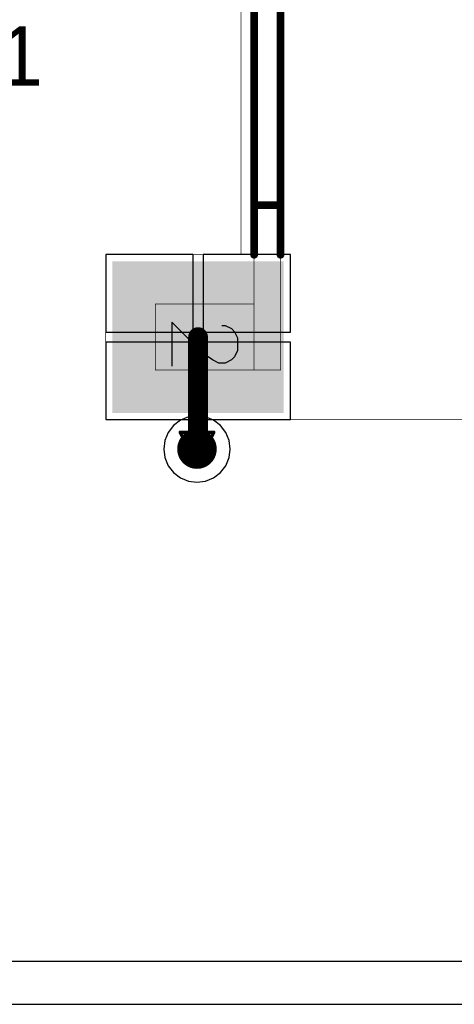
# Model space of a CAD drawing. Header units: millimetres. Extents: x 138 to 555, y 26 to 334.
# Tile 641 of 656: x 269.77 to 276.35, y 293.89 to 308.82. Entities that reach past the tile are written whole.
import ezdxf

# ---------------------------------------------------------------- set-up
doc = ezdxf.new("R2010")
doc.units = ezdxf.units.MM
for name, color, linetype in [('BottomLayer', 5, 'Continuous'), ('DrillDrawing', 1, 'Continuous'), ('Mechanical20', 56, 'Continuous'), ('Mechanical27', 56, 'Continuous'), ('MidLayer1', 16, 'Continuous'), ('MidLayer2', 76, 'Continuous'), ('MidLayer3', 90, 'Continuous'), ('MidLayer4', 156, 'Continuous'), ('MultiLayer', 9, 'Continuous'), ('TopLayer', 1, 'Continuous'), ('TopOverlay', 2, 'Continuous'), ('TopPaste', 8, 'Continuous'), ('TopSolder', 216, 'Continuous'), ('ViaHoleLayer', 16, 'Continuous')]:
    doc.layers.add(name, color=color, linetype=linetype)

# ---------------------------------------------------------------- blocks, each defined once
blk = doc.blocks.new('CON_SMD_RCA_SOCKET_CUI_RCJ_013_SMT_515')
at = {"layer": 'Mechanical20', "const_width": 0.00999998}
for points in [[(7.25000074, -7.74999974), (7.25000074, -1.44999964)], [(4.75000066, -5.69999876), (-0.3999992, -5.69999876)], [(4.75000066, -7.74999974), (4.75000066, -5.69999876)], [(7.25000074, -7.74999974), (4.75000066, -7.74999974)]]:
    blk.add_lwpolyline(points, dxfattribs=at)
at = {"layer": 'Mechanical20', "const_width": 0.00499872}
for points in [[(4.7475013, -5.69999876, 1), (4.752500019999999, -5.69999876, 1)], [(4.7475013, -5.69999876, 1), (4.752500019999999, -5.69999876, 1)], [(4.7475013, -7.74999974, 1), (4.752500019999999, -7.74999974, 1)], [(4.7475013, -7.74999974, 1), (4.752500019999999, -7.74999974, 1)], [(7.247501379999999, -7.74999974, 1), (7.2525001, -7.74999974, 1)], [(7.247501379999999, -7.74999974, 1), (7.2525001, -7.74999974, 1)]]:
    blk.add_lwpolyline(points, format="xyb", close=True, dxfattribs=at)
at = {"layer": 'Mechanical27'}
for p, q in [((5.870216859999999, -5.84543154), (5.91782662, -5.79782178)), ((5.91782662, -5.79782178), (6.0130436, -5.750212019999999)), ((6.0130436, -5.750212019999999), (6.203480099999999, -5.750212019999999)), ((6.203480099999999, -5.750212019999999), (6.298697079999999, -5.79782178)), ((6.298697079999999, -5.79782178), (6.34630684, -5.84543154)), ((5.82260964, -5.94064852), (5.870216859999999, -5.84543154)), ((5.82260964, -5.988258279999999), (5.82260964, -5.94064852)), ((6.34630684, -5.84543154), (6.393914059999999, -5.94064852)), ((6.393914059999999, -5.94064852), (6.393914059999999, -6.0358655)), ((6.393914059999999, -6.0358655), (6.34630684, -6.13108502)), ((6.34630684, -6.13108502), (6.25108986, -6.273909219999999)), ((6.25108986, -6.273909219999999), (5.774999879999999, -6.7499992)), ((5.774999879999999, -6.7499992), (6.44152382, -6.7499992))]:
    blk.add_line(p, q, dxfattribs=at)
at = {"layer": 'Mechanical27', "const_width": 0.00999998}
for points in [[(6.4999997, -5.09999996), (0.1999996, -5.09999996)], [(3.99999962, -5.500001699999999), (3.99999962, -5.09999996)], [(6.4999997, -5.500001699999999), (6.4999997, -5.09999996)], [(6.4999997, -5.500001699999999), (-0.1999996, -5.500001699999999)], [(5.49999916, -7.00000124), (5.49999916, -5.500001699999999)], [(6.4999997, -7.00000124), (6.4999997, -5.500001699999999)], [(6.4999997, -7.00000124), (5.49999916, -7.00000124)]]:
    blk.add_lwpolyline(points, dxfattribs=at)
at = {"layer": 'Mechanical27', "const_width": 0.00499872}
for points in [[(3.99750026, -5.09999996, 1), (4.002498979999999, -5.09999996, 1)], [(6.497500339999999, -5.09999996, 1), (6.50249906, -5.09999996, 1)], [(6.497500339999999, -5.09999996, 1), (6.50249906, -5.09999996, 1)], [(3.99750026, -5.500001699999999, 1), (4.002498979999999, -5.500001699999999, 1)], [(5.4974998, -5.500001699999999, 1), (5.50249852, -5.500001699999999, 1)], [(6.497500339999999, -5.500001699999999, 1), (6.50249906, -5.500001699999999, 1)], [(6.497500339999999, -5.500001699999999, 1), (6.50249906, -5.500001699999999, 1)], [(6.497500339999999, -5.500001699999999, 1), (6.50249906, -5.500001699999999, 1)], [(5.4974998, -7.00000124, 1), (5.50249852, -7.00000124, 1)], [(5.4974998, -7.00000124, 1), (5.50249852, -7.00000124, 1)], [(6.497500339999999, -7.00000124, 1), (6.50249906, -7.00000124, 1)], [(6.497500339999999, -7.00000124, 1), (6.50249906, -7.00000124, 1)]]:
    blk.add_lwpolyline(points, format="xyb", close=True, dxfattribs=at)
at = {"layer": 'TopLayer'}
blk.add_solid([(4.90000036, -7.600000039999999), (7.10000104, -7.600000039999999), (4.90000036, -5.09999996), (7.10000104, -5.09999996)], dxfattribs=at)
at = {"layer": 'TopOverlay', "const_width": 0.11999976}
for points in [[(4.75000066, -5.09999996), (0.1999996, -5.09999996)], [(3.99999962, -5.49999916), (3.99999962, -5.09999996)], [(4.75000066, -5.49999916), (-0.1999996, -5.49999916)]]:
    blk.add_lwpolyline(points, dxfattribs=at)
at = {"layer": 'TopOverlay', "const_width": 0.05999988}
for points in [[(3.96999968, -5.09999996, 1), (4.029999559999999, -5.09999996, 1)], [(4.72000072, -5.09999996, 1), (4.7800006, -5.09999996, 1)], [(3.96999968, -5.49999916, 1), (4.029999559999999, -5.49999916, 1)], [(4.72000072, -5.49999916, 1), (4.7800006, -5.49999916, 1)]]:
    blk.add_lwpolyline(points, format="xyb", close=True, dxfattribs=at)
at = {"layer": 'TopPaste'}
blk.add_solid([(4.90000036, -7.600000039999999), (7.10000104, -7.600000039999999), (4.90000036, -5.09999996), (7.10000104, -5.09999996)], dxfattribs=at)
at = {"layer": 'TopSolder'}
blk.add_solid([(4.85000046, -7.64999994), (7.15000094, -7.64999994), (4.85000046, -5.050000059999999), (7.15000094, -5.050000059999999)], dxfattribs=at)

msp = doc.modelspace()

# ---------------------------------------------------------------- linework, layer by layer
at = {"layer": 'BottomLayer', "const_width": 0.2999994}
msp.add_lwpolyline([(272.30402232, 302.31034788, 1), (272.60402172, 302.31034788, 1)], format="xyb", close=True, dxfattribs=at)
at = {"layer": 'DrillDrawing', "const_width": 0.0508}
for points in [[(272.20002202, 302.56434788), (272.70802202, 302.56434788)], [(272.20002202, 302.56434788), (272.45402202, 302.05634788)], [(272.45402202, 302.05634788), (272.70802202, 302.56434788)], [(272.30162202, 302.46274788), (272.60642202, 302.46274788)], [(272.30162202, 302.46274788), (272.45402202, 302.15794788)], [(272.45402202, 302.15794788), (272.60642202, 302.46274788)]]:
    msp.add_lwpolyline(points, dxfattribs=at)
at = {"layer": 'DrillDrawing', "const_width": 0.0254}
for points in [[(272.18732202, 302.56434788, 1), (272.21272202, 302.56434788, 1)], [(272.18732202, 302.56434788, 1), (272.21272202, 302.56434788, 1)], [(272.69532202, 302.56434788, 1), (272.72072202, 302.56434788, 1)], [(272.69532202, 302.56434788, 1), (272.72072202, 302.56434788, 1)], [(272.28892202, 302.46274788, 1), (272.31432202, 302.46274788, 1)], [(272.28892202, 302.46274788, 1), (272.31432202, 302.46274788, 1)], [(272.59372202, 302.46274788, 1), (272.61912202, 302.46274788, 1)], [(272.59372202, 302.46274788, 1), (272.61912202, 302.46274788, 1)], [(272.44132202, 302.15794788, 1), (272.46672202, 302.15794788, 1)], [(272.44132202, 302.15794788, 1), (272.46672202, 302.15794788, 1)], [(272.44132202, 302.05634788, 1), (272.46672202, 302.05634788, 1)], [(272.44132202, 302.05634788, 1), (272.46672202, 302.05634788, 1)]]:
    msp.add_lwpolyline(points, format="xyb", close=True, dxfattribs=at)
at = {"layer": 'MidLayer1'}
for p, q in [((272.20186352, 302.7470958), (272.09741872, 302.66695118)), ((272.3234965, 302.79747924), (272.20186352, 302.7470958)), ((272.45402202, 302.81466234), (272.3234965, 302.79747924)), ((272.58454754, 302.79747924), (272.45402202, 302.81466234)), ((272.70618052, 302.7470958), (272.58454754, 302.79747924)), ((272.81062532, 302.66695118), (272.70618052, 302.7470958)), ((272.0172741, 302.56250384), (271.96689066, 302.4408734)), ((272.09741872, 302.66695118), (272.0172741, 302.56250384)), ((272.89076994, 302.56250384), (272.81062532, 302.66695118)), ((272.94115338, 302.4408734), (272.89076994, 302.56250384)), ((271.96689066, 302.4408734), (271.94970756, 302.31034788)), ((272.95833648, 302.31034788), (272.94115338, 302.4408734)), ((271.94970756, 302.31034788), (271.96689066, 302.17982236)), ((272.94115338, 302.17982236), (272.95833648, 302.31034788)), ((271.96689066, 302.17982236), (272.0172741, 302.05819192)), ((272.89076994, 302.05819192), (272.94115338, 302.17982236)), ((272.0172741, 302.05819192), (272.09741872, 301.95374458)), ((272.09741872, 301.95374458), (272.20186352, 301.87359996)), ((272.70618052, 301.87359996), (272.81062532, 301.95374458)), ((272.81062532, 301.95374458), (272.89076994, 302.05819192)), ((272.20186352, 301.87359996), (272.3234965, 301.82321652)), ((272.3234965, 301.82321652), (272.45402202, 301.80603342)), ((272.45402202, 301.80603342), (272.58454754, 301.82321652)), ((272.58454754, 301.82321652), (272.70618052, 301.87359996)), ((318.5109581, 294.54377972), (255.35683244, 294.54378226)), ((255.48146516, 293.89346352), (318.6935333, 293.89346352))]:
    msp.add_line(p, q, dxfattribs=at)
at = {"layer": 'MidLayer1', "const_width": 0.2999994}
msp.add_lwpolyline([(272.30402232, 302.31034788, 1), (272.60402172, 302.31034788, 1)], format="xyb", close=True, dxfattribs=at)
at = {"layer": 'MidLayer2', "const_width": 0.2999994}
msp.add_lwpolyline([(272.30402232, 302.31034788, 1), (272.60402172, 302.31034788, 1)], format="xyb", close=True, dxfattribs=at)
at = {"layer": 'MidLayer3', "const_width": 0.2999994}
msp.add_lwpolyline([(272.30402232, 302.31034788, 1), (272.60402172, 302.31034788, 1)], format="xyb", close=True, dxfattribs=at)
at = {"layer": 'MidLayer4'}
for p, q in [((272.20186352, 302.7470958), (272.09741872, 302.66695118)), ((272.3234965, 302.79747924), (272.20186352, 302.7470958)), ((272.45402202, 302.81466234), (272.3234965, 302.79747924)), ((272.58454754, 302.79747924), (272.45402202, 302.81466234)), ((272.70618052, 302.7470958), (272.58454754, 302.79747924)), ((272.81062532, 302.66695118), (272.70618052, 302.7470958)), ((272.0172741, 302.56250384), (271.96689066, 302.4408734)), ((272.09741872, 302.66695118), (272.0172741, 302.56250384)), ((272.89076994, 302.56250384), (272.81062532, 302.66695118)), ((272.94115338, 302.4408734), (272.89076994, 302.56250384)), ((271.96689066, 302.4408734), (271.94970756, 302.31034788)), ((272.95833648, 302.31034788), (272.94115338, 302.4408734)), ((271.94970756, 302.31034788), (271.96689066, 302.17982236)), ((272.94115338, 302.17982236), (272.95833648, 302.31034788)), ((271.96689066, 302.17982236), (272.0172741, 302.05819192)), ((272.89076994, 302.05819192), (272.94115338, 302.17982236)), ((272.0172741, 302.05819192), (272.09741872, 301.95374458)), ((272.09741872, 301.95374458), (272.20186352, 301.87359996)), ((272.70618052, 301.87359996), (272.81062532, 301.95374458)), ((272.81062532, 301.95374458), (272.89076994, 302.05819192)), ((272.20186352, 301.87359996), (272.3234965, 301.82321652)), ((272.3234965, 301.82321652), (272.45402202, 301.80603342)), ((272.45402202, 301.80603342), (272.58454754, 301.82321652)), ((272.58454754, 301.82321652), (272.70618052, 301.87359996))]:
    msp.add_line(p, q, dxfattribs=at)
at = {"layer": 'MidLayer4', "const_width": 0.2999994}
msp.add_lwpolyline([(272.30402232, 302.31034788, 1), (272.60402172, 302.31034788, 1)], format="xyb", close=True, dxfattribs=at)
at = {"layer": 'MultiLayer', "const_width": 0.2999994}
msp.add_lwpolyline([(272.30402232, 302.31034788, 1), (272.60402172, 302.31034788, 1)], format="xyb", close=True, dxfattribs=at)
at = {"layer": 'TopLayer'}
for p, q in [((272.39544454, 305.25738796), (271.07045608, 305.25738796)), ((271.07045608, 305.25738796), (271.07045608, 304.08239412)), ((272.39544454, 304.08239412), (272.39544454, 305.25738796)), ((273.87045556, 305.25738796), (272.5454417, 305.25738796)), ((272.5454417, 305.25738796), (272.5454417, 304.08239412)), ((273.87045556, 304.08239412), (273.87045556, 305.25738796)), ((271.07045608, 304.08239412), (272.39544454, 304.08239412)), ((272.5454417, 304.08239412), (273.87045556, 304.08239412)), ((272.39544454, 303.93239696), (271.07045608, 303.93239696)), ((271.07045608, 303.93239696), (271.07045608, 302.75738788)), ((272.39544454, 302.75738788), (272.39544454, 303.93239696)), ((273.87045556, 303.93239696), (272.5454417, 303.93239696)), ((272.5454417, 303.93239696), (272.5454417, 302.75738788)), ((273.87045556, 302.75738788), (273.87045556, 303.93239696)), ((271.07045608, 302.75738788), (272.39544454, 302.75738788)), ((272.5454417, 302.75738788), (273.87045556, 302.75738788))]:
    msp.add_line(p, q, dxfattribs=at)
at = {"layer": 'TopLayer', "const_width": 0.2999994}
for points in [[(272.47044312, 302.32676898), (272.47044312, 304.00737776)], [(272.45402202, 302.31034788), (272.47044312, 302.32676898)]]:
    msp.add_lwpolyline(points, dxfattribs=at)
at = {"layer": 'TopLayer'}
for points, const_width in [([(272.39544454, 304.00737776, 1), (272.5454417, 304.00737776, 1)], 0.1499997), ([(272.30402232, 302.31034788, 1), (272.60402172, 302.31034788, 1)], 0.2999994), ([(272.37902344, 302.31034788, 1), (272.5290206, 302.31034788, 1)], 0.1499997), ([(272.39544454, 302.32676898, 1), (272.5454417, 302.32676898, 1)], 0.1499997), ([(272.39544454, 302.32676898, 1), (272.5454417, 302.32676898, 1)], 0.1499997)]:
    msp.add_lwpolyline(points, format="xyb", close=True, dxfattribs=dict(at, const_width=const_width))
at = {"layer": 'ViaHoleLayer', "const_width": 0.1499997}
msp.add_lwpolyline([(272.37902344, 302.31034788, 1), (272.5290206, 302.31034788, 1)], format="xyb", close=True, dxfattribs=at)

# ---------------------------------------------------------------- block references
at = {"rotation": 270}
msp.add_blockref('CON_SMD_RCA_SOCKET_CUI_RCJ_013_SMT_515', (278.82045582, 310.00738862), dxfattribs=at)

# ---------------------------------------------------------------- texts
at = {"layer": 'TopOverlay'}
msp.add_text('CN1', height=0.90000074, dxfattribs=at).set_placement((267.71159564, 307.8176597))

doc.saveas('drawing.dxf')
